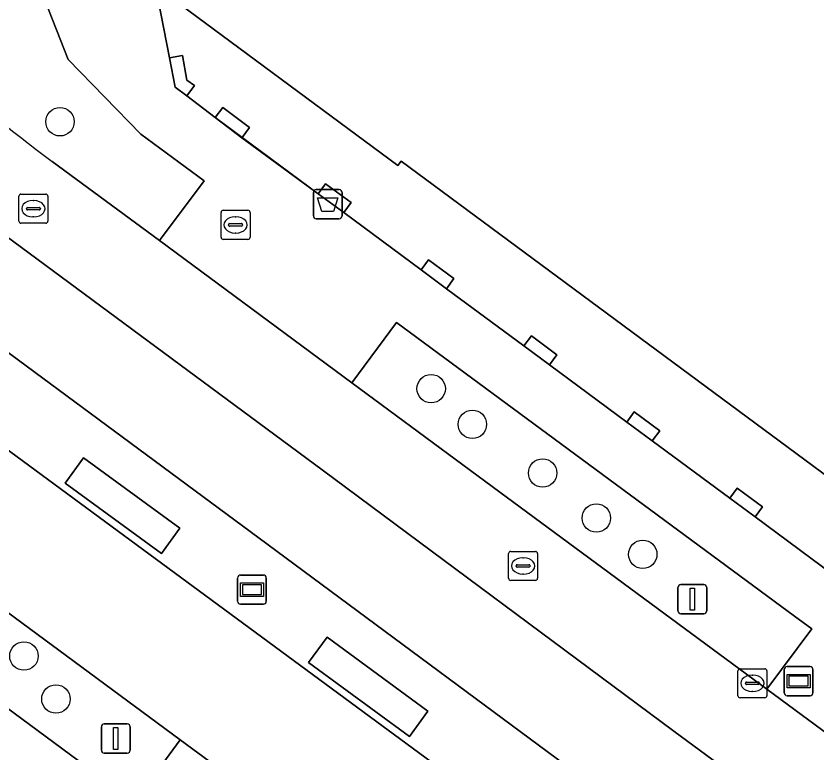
# Model space of a CAD drawing. Extents: x 161087 to 161926, y 382572 to 383873.
# Drawn here: x 161364.75 to 161392.26, y 383538.39 to 383563.72 of the extents above; entities that cross this region are included whole.
import ezdxf

# ---------------------------------------------------------------- set-up
doc = ezdxf.new("R2010")
doc.units = 0
for name, color, linetype in [('IMGEO_Afvalbak', 7, 'Continuous'), ('IMGEO_Boom', 7, 'Continuous'), ('IMGEO_Fietspad_gesloten', 7, 'Continuous'), ('IMGEO_Groenvoorziening', 7, 'Continuous'), ('IMGEO_Informatiebord', 7, 'Continuous'), ('IMGEO_Kolk', 7, 'Continuous'), ('IMGEO_Lichtmast', 7, 'Continuous'), ('IMGEO_OVBaan_gesloten', 7, 'Continuous'), ('IMGEO_Pand', 7, 'Continuous'), ('IMGEO_Pand_overbouw', 7, 'Continuous'), ('IMGEO_Rijbaan_lokaal_gesloten', 7, 'Continuous'), ('IMGEO_Rioolput', 7, 'Continuous'), ('IMGEO_Voetpad_gesloten', 7, 'Continuous'), ('IMGEO_Voetpad_open', 7, 'Continuous')]:
    doc.layers.add(name, color=color, linetype=linetype)

msp = doc.modelspace()

# ---------------------------------------------------------------- linework, layer by layer
at = {"layer": 'IMGEO_Afvalbak'}
for p, q in [((161374.974, 383556.85), (161374.974, 383557.65)), ((161374.974, 383557.65), (161374.974, 383556.85)), ((161375.074, 383557.75), (161375.864, 383557.75)), ((161375.864, 383557.75), (161375.074, 383557.75)), ((161375.964, 383557.65), (161375.964, 383556.85)), ((161375.964, 383556.85), (161375.964, 383557.65)), ((161375.864, 383556.75), (161375.074, 383556.75)), ((161375.074, 383556.75), (161375.864, 383556.75))]:
    msp.add_line(p, q, dxfattribs=at)
msp.add_lwpolyline([(161375.117, 383557.464), (161375.821, 383557.464), (161375.672, 383556.994), (161375.266, 383556.994), (161375.117, 383557.464)], dxfattribs=at)
for centre, start, end in [((161375.074, 383557.65), 90, 180), ((161375.074, 383557.65), 90, 180), ((161375.864, 383557.65), 0, 90), ((161375.864, 383557.65), 360, 90), ((161375.074, 383556.85), 180, 270), ((161375.074, 383556.85), 180, 270), ((161375.864, 383556.85), 270, 0), ((161375.864, 383556.85), 270, 0)]:
    msp.add_arc(centre, 0.1, start, end, dxfattribs=at)
at = {"layer": 'IMGEO_Boom'}
for centre in [(161366.259, 383560.081), (161379.025, 383550.907), (161380.444, 383549.683), (161382.859, 383548.009), (161384.708, 383546.463), (161386.304, 383545.214), (161365.019, 383541.719), (161366.12, 383540.242)]:
    msp.add_circle(centre, 0.489, dxfattribs=at)
at = {"layer": 'IMGEO_Fietspad_gesloten'}
msp.add_lwpolyline([(161351.783, 383552.513), (161353.394, 383551.332), (161357.975, 383547.977), (161361.525, 383545.377), (161361.552, 383545.357), (161370.397, 383538.844), (161376.98, 383533.997), (161385.44, 383527.768), (161389.846, 383524.524), (161390.737, 383523.876), (161397.212, 383519.166), (161405.313, 383513.273), (161410.994, 383509.141), (161416.2, 383505.354), (161419.886, 383502.673), (161420.068, 383502.829), (161421.053, 383503.674), (161423.006, 383505.35), (161423.21, 383505.528), (161396.168, 383525.461), (161395.411, 383526.019), (161384.036, 383534.394), (161364.353, 383548.887)], dxfattribs=at)
at = {"layer": 'IMGEO_Groenvoorziening'}
msp.add_lwpolyline([(161365.996, 383558.713), (161369.68, 383555.995), (161371.215, 383558.054), (161369.038, 383559.655), (161366.547, 383562.224), (161365.058, 383565.989)], dxfattribs=at)
for points in [[(161391.528, 383543.091), (161377.831, 383553.187), (161376.296, 383551.113), (161381.393, 383547.352), (161390.572, 383540.579), (161392.124, 383542.653)], [(161361.525, 383545.377), (161359.96, 383543.243), (161368.823, 383536.697), (161370.397, 383538.844), (161361.552, 383545.357)]]:
    msp.add_lwpolyline(points, close=True, dxfattribs=at)
msp.add_arc((161397.463, 383601.115), 52.802, 221.4794, 233.4202, dxfattribs=at)
at = {"layer": 'IMGEO_Informatiebord'}
for p, q in [((161372.466, 383544.501), (161373.256, 383544.501)), ((161373.256, 383544.501), (161372.466, 383544.501)), ((161372.366, 383543.601), (161372.366, 383544.401)), ((161372.366, 383544.401), (161372.366, 383543.601)), ((161373.356, 383544.401), (161373.356, 383543.601)), ((161373.356, 383543.601), (161373.356, 383544.401)), ((161373.256, 383543.501), (161372.466, 383543.501)), ((161372.466, 383543.501), (161373.256, 383543.501)), ((161391.167, 383540.457), (161391.167, 383541.257)), ((161391.167, 383541.257), (161391.167, 383540.457)), ((161391.267, 383541.357), (161392.057, 383541.357)), ((161392.057, 383541.357), (161391.267, 383541.357)), ((161392.157, 383541.257), (161392.157, 383540.457)), ((161392.157, 383540.457), (161392.157, 383541.257)), ((161392.057, 383540.357), (161391.267, 383540.357)), ((161391.267, 383540.357), (161392.057, 383540.357))]:
    msp.add_line(p, q, dxfattribs=at)
for points in [[(161372.467, 383544.233), (161373.255, 383544.233), (161373.255, 383543.769), (161372.467, 383543.769), (161372.467, 383544.233)], [(161372.532, 383544.168), (161372.532, 383543.834), (161373.19, 383543.834), (161373.19, 383544.168), (161372.532, 383544.168)], [(161391.268, 383541.089), (161392.056, 383541.089), (161392.056, 383540.625), (161391.268, 383540.625), (161391.268, 383541.089)], [(161391.333, 383541.024), (161391.333, 383540.69), (161391.991, 383540.69), (161391.991, 383541.024), (161391.333, 383541.024)]]:
    msp.add_lwpolyline(points, dxfattribs=at)
for centre, start, end in [((161372.466, 383544.401), 90, 180), ((161372.466, 383544.401), 90, 180), ((161373.256, 383544.401), 0, 90), ((161373.256, 383544.401), 360, 90), ((161372.466, 383543.601), 180, 270), ((161372.466, 383543.601), 180, 270), ((161373.256, 383543.601), 270, 0), ((161373.256, 383543.601), 270, 0), ((161391.267, 383541.257), 90, 180), ((161391.267, 383541.257), 90, 180), ((161392.057, 383541.257), 0, 90), ((161392.057, 383541.257), 360, 90), ((161391.267, 383540.457), 180, 270), ((161391.267, 383540.457), 180, 270), ((161392.057, 383540.457), 270, 0), ((161392.057, 383540.457), 270, 0)]:
    msp.add_arc(centre, 0.1, start, end, dxfattribs=at)
at = {"layer": 'IMGEO_Kolk'}
for p, q in [((161389.573, 383540.357), (161389.573, 383541.209)), ((161389.648, 383541.283), (161390.5, 383541.283)), ((161390.574, 383541.209), (161390.574, 383540.357)), ((161390.061, 383541.063), (161390.086, 383541.063)), ((161389.832, 383540.777), (161389.832, 383540.789)), ((161390.27, 383540.74), (161389.872, 383540.74)), ((161389.875, 383540.826), (161390.273, 383540.826)), ((161390.316, 383540.789), (161390.316, 383540.777)), ((161390.084, 383540.503), (161390.059, 383540.503)), ((161390.5, 383540.283), (161389.648, 383540.283))]:
    msp.add_line(p, q, dxfattribs=at)
for points in [[(161389.573, 383540.357), (161389.573, 383541.209)], [(161389.648, 383541.283), (161390.5, 383541.283)], [(161390.574, 383541.209), (161390.574, 383540.357)], [(161390.5, 383540.283), (161389.648, 383540.283)]]:
    msp.add_lwpolyline(points, dxfattribs=at)
for centre, radius, start, end in [((161389.65, 383541.207), 0.0765, 91.552, 178.448), ((161389.65, 383541.207), 0.0765, 91.552, 178.448), ((161390.498, 383541.207), 0.0765, 1.552, 88.448), ((161390.498, 383541.207), 0.0765, 1.552, 88.448), ((161389.872, 383540.786), 0.0403, 85.8775, 175.7526), ((161389.869, 383540.776), 0.0366, 178.938, 274.7102), ((161390.273, 383540.783), 0.043, 264.8664, 352.4533), ((161390.277, 383540.788), 0.0386, 1.7309, 96.639), ((161389.65, 383540.359), 0.0765, 181.552, 268.448), ((161389.65, 383540.359), 0.0765, 181.552, 268.448), ((161390.498, 383540.359), 0.0765, 271.552, 358.448), ((161390.498, 383540.359), 0.0765, 271.552, 358.448)]:
    msp.add_arc(centre, radius, start, end, dxfattribs=at)
for centre, major_axis, ratio, start_param, end_param in [((161390.06, 383540.783), (-0.387, 0.002), 0.722429, 4.712389, 7.853982), ((161390.085, 383540.783), (-0.39, 0.002), 0.717154, 1.570796, 4.712389)]:
    msp.add_ellipse(centre, major_axis=major_axis, ratio=ratio, start_param=start_param, end_param=end_param, dxfattribs=at)
at = {"layer": 'IMGEO_Lichtmast'}
for p, q in [((161387.612, 383544.174), (161388.402, 383544.174)), ((161388.402, 383544.174), (161387.612, 383544.174)), ((161387.512, 383543.274), (161387.512, 383544.074)), ((161387.512, 383544.074), (161387.512, 383543.274)), ((161388.502, 383544.074), (161388.502, 383543.274)), ((161388.502, 383543.274), (161388.502, 383544.074)), ((161388.402, 383543.174), (161387.612, 383543.174)), ((161387.612, 383543.174), (161388.402, 383543.174)), ((161367.685, 383538.487), (161367.685, 383539.287)), ((161367.685, 383539.287), (161367.685, 383538.487)), ((161367.785, 383539.387), (161368.575, 383539.387)), ((161368.575, 383539.387), (161367.785, 383539.387)), ((161368.675, 383539.287), (161368.675, 383538.487)), ((161368.675, 383538.487), (161368.675, 383539.287)), ((161368.575, 383538.387), (161367.785, 383538.387)), ((161367.785, 383538.387), (161368.575, 383538.387))]:
    msp.add_line(p, q, dxfattribs=at)
for points in [[(161387.932, 383544.049), (161388.082, 383544.049), (161388.082, 383543.299), (161387.932, 383543.299), (161387.932, 383544.049)], [(161368.105, 383539.262), (161368.255, 383539.262), (161368.255, 383538.512), (161368.105, 383538.512), (161368.105, 383539.262)]]:
    msp.add_lwpolyline(points, dxfattribs=at)
for centre, start, end in [((161387.612, 383544.074), 90, 180), ((161387.612, 383544.074), 90, 180), ((161388.402, 383544.074), 0, 90), ((161388.402, 383544.074), 360, 90), ((161387.612, 383543.274), 180, 270), ((161387.612, 383543.274), 180, 270), ((161388.402, 383543.274), 270, 0), ((161388.402, 383543.274), 270, 0), ((161367.785, 383539.287), 90, 180), ((161367.785, 383539.287), 90, 180), ((161368.575, 383539.287), 0, 90), ((161368.575, 383539.287), 360, 90), ((161367.785, 383538.487), 180, 270), ((161367.785, 383538.487), 180, 270), ((161368.575, 383538.487), 270, 0), ((161368.575, 383538.487), 270, 0)]:
    msp.add_arc(centre, 0.1, start, end, dxfattribs=at)
at = {"layer": 'IMGEO_OVBaan_gesloten'}
for points in [[(161387.371, 383539.14), (161375.276, 383548.121), (161356.474, 383562.003), (161353.185, 383565), (161351.148, 383567.363)], [(161356.503, 383558.012), (161357.636, 383557.181), (161361.784, 383554.138), (161373.37, 383545.571), (161385.533, 383536.576), (161385.611, 383536.518), (161396.911, 383528.161), (161397.72, 383527.565), (161401.46, 383524.809), (161414.376, 383515.294), (161417.423, 383513.049), (161418.264, 383512.429), (161421.957, 383509.705), (161424.734, 383507.656), (161424.877, 383507.551), (161426.771, 383510.12), (161387.371, 383539.14)]]:
    msp.add_lwpolyline(points, dxfattribs=at)
at = {"layer": 'IMGEO_Pand'}
msp.add_lwpolyline([(161369.549, 383564.748), (161377.881, 383558.576), (161377.991, 383558.729), (161434.369, 383517.049), (161438.297, 383520.868), (161440.058, 383518.981), (161445.951, 383524.65), (161450.34, 383528.873), (161449.439, 383533.625), (161449.017, 383533.546), (161449.121, 383532.997), (161448.179, 383532.82), (161445.701, 383546.016), (161446.634, 383546.192), (161446.774, 383545.457), (161447.196, 383545.536), (161446.995, 383546.587), (161446.886, 383546.567), (161435.819, 383544.494), (161430.01, 383549.491), (161424.727, 383554.036), (161419.193, 383558.798), (161413.762, 383563.47), (161409.624, 383567.03)], dxfattribs=at)
for points in [[(161370.028, 383562.276), (161370.223, 383561.273), (161370.625, 383560.976), (161370.882, 383561.322), (161370.62, 383561.515), (161370.479, 383562.353)], [(161372.526, 383559.538), (161372.782, 383559.884), (161371.857, 383560.567), (161371.602, 383560.222)], [(161376.017, 383556.96), (161376.273, 383557.306), (161375.396, 383557.953), (161375.14, 383557.607)], [(161378.678, 383554.992), (161379.555, 383554.344), (161379.811, 383554.69), (161378.934, 383555.338)], [(161383.094, 383551.729), (161383.35, 383552.075), (161382.473, 383552.723), (161382.217, 383552.377)], [(161385.756, 383549.762), (161386.632, 383549.114), (161386.888, 383549.46), (161386.012, 383550.108)], [(161390.171, 383546.499), (161390.427, 383546.845), (161389.55, 383547.493), (161389.294, 383547.147)]]:
    msp.add_lwpolyline(points, close=True, dxfattribs=at)
at = {"layer": 'IMGEO_Pand_overbouw'}
msp.add_lwpolyline([(161434.369, 383517.049), (161377.991, 383558.729), (161377.881, 383558.576), (161369.549, 383564.748), (161370.028, 383562.276), (161370.479, 383562.353), (161370.62, 383561.515), (161370.882, 383561.322), (161370.625, 383560.976), (161371.602, 383560.222), (161372.518, 383559.528), (161375.14, 383557.607), (161375.396, 383557.953), (161376.273, 383557.306), (161376.017, 383556.96), (161378.678, 383554.992), (161378.934, 383555.338), (161379.811, 383554.69), (161379.555, 383554.344), (161382.217, 383552.377), (161382.473, 383552.723), (161383.35, 383552.075), (161383.094, 383551.729), (161385.756, 383549.762), (161386.012, 383550.108), (161386.888, 383549.46), (161386.632, 383549.114), (161389.294, 383547.147), (161389.55, 383547.493), (161390.427, 383546.845), (161390.171, 383546.499), (161392.841, 383544.526)], dxfattribs=at)
msp.add_lwpolyline([(161371.602, 383560.222), (161371.857, 383560.567), (161372.782, 383559.884), (161372.526, 383559.538)], close=True, dxfattribs=at)
at = {"layer": 'IMGEO_Rijbaan_lokaal_gesloten'}
for points in [[(161351.148, 383567.363), (161353.185, 383565), (161356.474, 383562.003), (161375.276, 383548.121), (161387.371, 383539.14), (161426.771, 383510.12), (161427.321, 383510.866), (161428.578, 383512.572), (161425.657, 383514.716), (161421.096, 383518.064), (161418.069, 383520.287), (161416.954, 383521.105), (161405.182, 383529.797), (161401.235, 383532.711), (161397.967, 383535.123), (161390.572, 383540.579), (161381.393, 383547.352)], [(161381.393, 383547.352), (161376.296, 383551.113), (161369.68, 383555.995), (161365.996, 383558.713)]]:
    msp.add_lwpolyline(points, dxfattribs=at)
msp.add_arc((161397.463, 383601.115), 52.802, 221.4794, 233.4202, dxfattribs=at)
at = {"layer": 'IMGEO_Rioolput'}
for p, q in [((161364.844, 383556.667), (161364.844, 383557.519)), ((161364.919, 383557.593), (161365.771, 383557.593)), ((161365.332, 383557.373), (161365.357, 383557.373)), ((161365.845, 383557.519), (161365.845, 383556.667)), ((161365.103, 383557.087), (161365.103, 383557.099)), ((161365.146, 383557.136), (161365.544, 383557.136)), ((161365.587, 383557.099), (161365.587, 383557.087)), ((161365.541, 383557.05), (161365.143, 383557.05)), ((161365.355, 383556.813), (161365.33, 383556.813)), ((161371.799, 383556.111), (161371.799, 383556.963)), ((161371.874, 383557.037), (161372.726, 383557.037)), ((161372.287, 383556.817), (161372.312, 383556.817)), ((161372.8, 383556.963), (161372.8, 383556.111)), ((161365.771, 383556.593), (161364.919, 383556.593)), ((161372.058, 383556.531), (161372.058, 383556.543)), ((161372.101, 383556.58), (161372.499, 383556.58)), ((161372.542, 383556.543), (161372.542, 383556.531)), ((161372.496, 383556.494), (161372.098, 383556.494)), ((161372.31, 383556.257), (161372.285, 383556.257)), ((161372.726, 383556.037), (161371.874, 383556.037)), ((161381.761, 383545.316), (161382.613, 383545.316)), ((161381.686, 383544.39), (161381.686, 383545.242)), ((161382.174, 383545.096), (161382.199, 383545.096)), ((161382.687, 383545.242), (161382.687, 383544.39)), ((161381.945, 383544.81), (161381.945, 383544.822)), ((161382.383, 383544.773), (161381.985, 383544.773)), ((161381.988, 383544.859), (161382.386, 383544.859)), ((161382.429, 383544.822), (161382.429, 383544.81)), ((161382.197, 383544.536), (161382.172, 383544.536)), ((161382.613, 383544.316), (161381.761, 383544.316))]:
    msp.add_line(p, q, dxfattribs=at)
for points in [[(161364.844, 383556.667), (161364.844, 383557.519)], [(161364.919, 383557.593), (161365.771, 383557.593)], [(161365.845, 383557.519), (161365.845, 383556.667)], [(161371.799, 383556.111), (161371.799, 383556.963)], [(161371.874, 383557.037), (161372.726, 383557.037)], [(161372.8, 383556.963), (161372.8, 383556.111)], [(161365.771, 383556.593), (161364.919, 383556.593)], [(161372.726, 383556.037), (161371.874, 383556.037)], [(161381.761, 383545.316), (161382.613, 383545.316)], [(161381.686, 383544.39), (161381.686, 383545.242)], [(161382.687, 383545.242), (161382.687, 383544.39)], [(161382.613, 383544.316), (161381.761, 383544.316)]]:
    msp.add_lwpolyline(points, dxfattribs=at)
for centre, radius, start, end in [((161364.921, 383557.517), 0.0765, 91.552, 178.448), ((161364.921, 383557.517), 0.0765, 91.552, 178.448), ((161365.769, 383557.517), 0.0765, 1.552, 88.448), ((161365.769, 383557.517), 0.0765, 1.552, 88.448), ((161365.143, 383557.096), 0.0403, 85.8775, 175.7526), ((161365.14, 383557.086), 0.0366, 178.938, 274.7102), ((161365.544, 383557.093), 0.043, 264.8664, 352.4533), ((161365.548, 383557.098), 0.0386, 1.7309, 96.639), ((161371.876, 383556.961), 0.0765, 91.552, 178.448), ((161371.876, 383556.961), 0.0765, 91.552, 178.448), ((161372.724, 383556.961), 0.0765, 1.552, 88.448), ((161372.724, 383556.961), 0.0765, 1.552, 88.448), ((161364.921, 383556.669), 0.0765, 181.552, 268.448), ((161364.921, 383556.669), 0.0765, 181.552, 268.448), ((161365.769, 383556.669), 0.0765, 271.552, 358.448), ((161365.769, 383556.669), 0.0765, 271.552, 358.448), ((161372.098, 383556.54), 0.0403, 85.8775, 175.7526), ((161372.095, 383556.53), 0.0366, 178.938, 274.7102), ((161372.499, 383556.537), 0.043, 264.8664, 352.4533), ((161372.503, 383556.542), 0.0386, 1.7309, 96.639), ((161371.876, 383556.113), 0.0765, 181.552, 268.448), ((161371.876, 383556.113), 0.0765, 181.552, 268.448), ((161372.724, 383556.113), 0.0765, 271.552, 358.448), ((161372.724, 383556.113), 0.0765, 271.552, 358.448), ((161381.763, 383545.24), 0.0765, 91.552, 178.448), ((161381.763, 383545.24), 0.0765, 91.552, 178.448), ((161382.611, 383545.24), 0.0765, 1.552, 88.448), ((161382.611, 383545.24), 0.0765, 1.552, 88.448), ((161381.985, 383544.819), 0.0403, 85.8775, 175.7526), ((161381.982, 383544.809), 0.0366, 178.938, 274.7102), ((161382.386, 383544.816), 0.043, 264.8664, 352.4533), ((161382.39, 383544.821), 0.0386, 1.7309, 96.639), ((161381.763, 383544.392), 0.0765, 181.552, 268.448), ((161381.763, 383544.392), 0.0765, 181.552, 268.448), ((161382.611, 383544.392), 0.0765, 271.552, 358.448), ((161382.611, 383544.392), 0.0765, 271.552, 358.448)]:
    msp.add_arc(centre, radius, start, end, dxfattribs=at)
for centre, major_axis, ratio, start_param, end_param in [((161365.331, 383557.093), (-0.387, 0.002), 0.722429, 4.712389, 7.853982), ((161365.356, 383557.093), (-0.39, 0.002), 0.717154, 1.570796, 4.712389), ((161372.286, 383556.537), (-0.387, 0.002), 0.722429, 4.712389, 7.853982), ((161372.311, 383556.537), (-0.39, 0.002), 0.717154, 1.570796, 4.712389), ((161382.173, 383544.816), (-0.387, 0.002), 0.722429, 4.712389, 7.853982), ((161382.198, 383544.816), (-0.39, 0.002), 0.717154, 1.570796, 4.712389)]:
    msp.add_ellipse(centre, major_axis=major_axis, ratio=ratio, start_param=start_param, end_param=end_param, dxfattribs=at)
at = {"layer": 'IMGEO_Voetpad_gesloten'}
msp.add_lwpolyline([(161434.369, 383517.049), (161377.991, 383558.729), (161377.881, 383558.576), (161369.549, 383564.748), (161370.028, 383562.276), (161370.479, 383562.353), (161370.62, 383561.515), (161370.882, 383561.322), (161370.625, 383560.976), (161371.602, 383560.222), (161371.857, 383560.567), (161372.782, 383559.884), (161372.526, 383559.538), (161375.14, 383557.607), (161375.396, 383557.953), (161376.273, 383557.306), (161376.017, 383556.96), (161378.678, 383554.992), (161378.934, 383555.338), (161379.811, 383554.69), (161379.555, 383554.344), (161382.217, 383552.377), (161382.473, 383552.723), (161383.35, 383552.075), (161383.094, 383551.729), (161385.756, 383549.762), (161386.012, 383550.108), (161386.888, 383549.46), (161386.632, 383549.114), (161389.294, 383547.147), (161389.55, 383547.493), (161390.427, 383546.845), (161390.171, 383546.499), (161392.841, 383544.526)], dxfattribs=at)
for points in [[(161366.442, 383547.664), (161369.748, 383545.24), (161370.386, 383546.116), (161367.072, 383548.53)], [(161374.807, 383541.492), (161378.276, 383538.957), (161378.913, 383539.829), (161375.444, 383542.364)]]:
    msp.add_lwpolyline(points, close=True, dxfattribs=at)
at = {"layer": 'IMGEO_Voetpad_open'}
for points in [[(161365.058, 383565.989), (161366.547, 383562.224), (161369.038, 383559.655), (161371.215, 383558.054), (161369.68, 383555.995), (161376.296, 383551.113), (161377.831, 383553.187), (161391.528, 383543.091), (161392.124, 383542.653), (161390.572, 383540.579), (161397.967, 383535.123), (161401.235, 383532.711), (161405.182, 383529.797), (161416.954, 383521.105), (161418.069, 383520.287), (161421.096, 383518.064), (161425.657, 383514.716), (161427.187, 383516.711), (161428.228, 383518.378), (161425.566, 383520.345)], [(161392.841, 383544.526), (161390.171, 383546.499), (161389.294, 383547.147), (161386.632, 383549.114), (161385.756, 383549.762), (161383.094, 383551.729), (161382.217, 383552.377), (161379.555, 383554.344), (161378.678, 383554.992), (161376.017, 383556.96), (161375.14, 383557.607), (161372.526, 383559.538), (161371.602, 383560.222), (161370.625, 383560.976), (161370.223, 383561.273), (161370.028, 383562.276), (161369.549, 383564.748)]]:
    msp.add_lwpolyline(points, dxfattribs=at)
for points in [[(161361.784, 383554.138), (161357.636, 383557.181), (161356.043, 383555.001), (161356.248, 383554.848), (161364.353, 383548.887), (161384.036, 383534.394), (161385.302, 383536.102), (161385.611, 383536.518), (161385.533, 383536.576), (161373.37, 383545.571)], [(161369.748, 383545.24), (161366.442, 383547.664), (161367.072, 383548.53), (161370.386, 383546.116)], [(161370.397, 383538.844), (161368.823, 383536.697), (161359.96, 383543.243), (161358.018, 383540.596), (161374.723, 383528.36), (161376.617, 383530.914), (161375.37, 383531.83), (161376.98, 383533.997)], [(161375.444, 383542.364), (161378.913, 383539.829), (161378.276, 383538.957), (161374.807, 383541.492)]]:
    msp.add_lwpolyline(points, close=True, dxfattribs=at)

doc.saveas('drawing.dxf')
